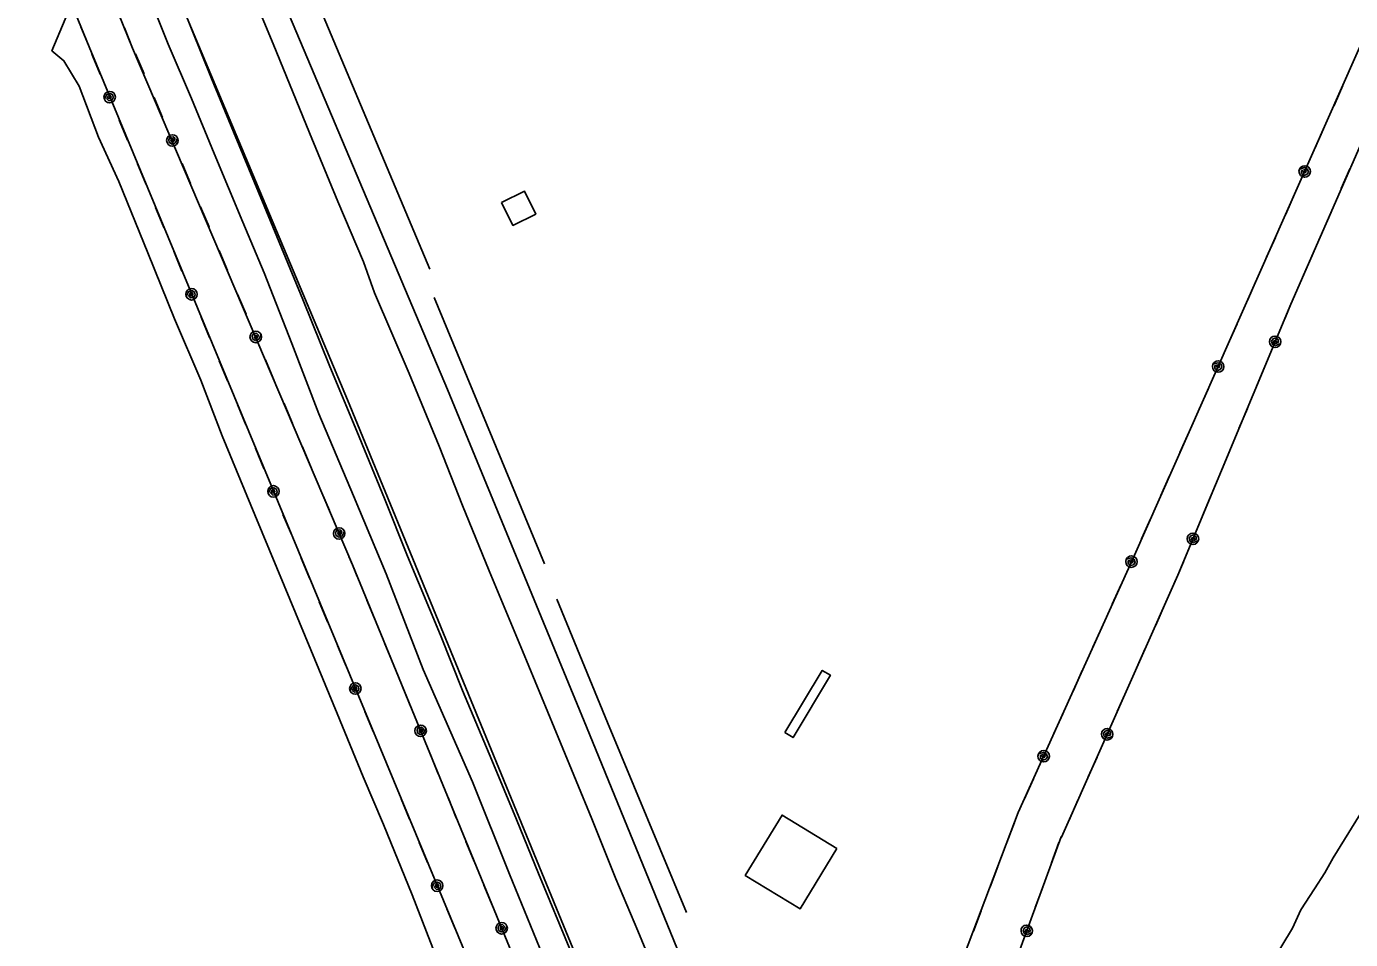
# Model space of a CAD drawing. Extents: x 3329332 to 3367211, y 631066 to 656469.
# Drawn here: x 3349781 to 3351853, y 649370 to 650799 of the extents above; entities that cross this region are included whole.
import ezdxf

# ---------------------------------------------------------------- set-up
doc = ezdxf.new("R2010")
doc.units = 0
for name, color, linetype in [('V-BLDG-OTLN', 7, 'Continuous'), ('V-RAIL-TRAK', 7, 'Continuous'), ('V-ROAD-CNTR', 7, 'Continuous'), ('V-TOPO-SHOR', 7, 'Continuous'), ('V-UTIL-LINE', 7, 'Continuous')]:
    doc.layers.add(name, color=color, linetype=linetype)

msp = doc.modelspace()

# ---------------------------------------------------------------- linework, layer by layer
at = {"layer": 'V-BLDG-OTLN'}
for points in [[(3350524.4, 650523.3), (3350542.3, 650487.5), (3350578.1, 650505.3), (3350560.3, 650541.2)], [(3350967.9, 649694), (3351026.3, 649791.3), (3351039.2, 649783.6), (3350980.7, 649686.3)], [(3351049.3, 649512.6), (3350991.6, 649418.2), (3350905.8, 649470.5), (3350963.5, 649565)]]:
    msp.add_lwpolyline(points, close=True, dxfattribs=at)
at = {"layer": 'V-RAIL-TRAK'}
for points in [[(3350582.3, 649473.6), (3350548, 649558), (3350509.6, 649650.7), (3350463.8, 649759.8), (3350429, 649846.5), (3350377.4, 649970.2), (3350341.3, 650060.1), (3350298.1, 650165.5), (3350256.2, 650266.8), (3350213.5, 650371.4), (3350153.1, 650518.3), (3350105.5, 650633.8), (3350071.1, 650717.3), (3350025.3, 650830.1)], [(3351307.5, 647711), (3351231, 647898.5), (3351163.4, 648061.3), (3351084.4, 648254.4), (3351010, 648433.7), (3350953.7, 648571.1), (3350874.9, 648764), (3350839.1, 648851.5), (3350801.4, 648942.7), (3350751.6, 649063.4), (3350682.3, 649232.2), (3350633.1, 649351.4), (3350582.3, 649473.6)]]:
    msp.add_lwpolyline(points, dxfattribs=at)
at = {"layer": 'V-ROAD-CNTR'}
for points in [[(3350055.8, 651140.1), (3350440.1, 650230.7), (3350657.6, 649703.2), (3351013.6, 648831.3), (3351205.9, 648365.5), (3351409.9, 647864.4), (3351543.9, 647537.5), (3351727.1, 647084.5), (3351868.7, 646739.5), (3352018.3, 646380), (3352260.8, 645783.7), (3352611.2, 644939.6), (3352855.7, 644340.9), (3353071.6, 643816), (3353365, 643105.6), (3353609, 642507.1), (3353763.8, 642127.3), (3353961.4, 641646.4), (3354215.3, 641035.3)], [(3349932.6, 651050.5), (3350283.7, 650214.4), (3350591.5, 649465.9), (3350897.3, 648721.3), (3351095, 648236), (3351427.6, 647425.4), (3351649.7, 646885.6), (3351805.6, 646510.6), (3351997.4, 646041.9), (3352187.7, 645566), (3352363.9, 645133.8), (3352574.7, 644627.6), (3352794.9, 644090.5), (3353015.5, 643552.8), (3353189.8, 643129.1), (3353379.8, 642671), (3353592.3, 642161.2), (3353746.1, 641783.8), (3353947.8, 641281.9), (3354155.1, 640782.9)]]:
    msp.add_lwpolyline(points, dxfattribs=at)
at = {"layer": 'V-TOPO-SHOR'}
for p, q in [((3350128.7, 651092.3), (3350412.6, 650419.1)), ((3350419.1, 650374.5), (3350592, 649958.2))]:
    msp.add_line(p, q, dxfattribs=at)
for points in [[(3350703.6, 649465.3), (3350665.8, 649559.3), (3350617.1, 649678), (3350557.2, 649821.9), (3350505.3, 649946.9), (3350463.7, 650049.1), (3350426.8, 650142.1), (3350380, 650255.9), (3350326.1, 650381.9), (3350308.9, 650430.8), (3350268.6, 650524.8), (3350224.2, 650632.3), (3350167.1, 650771.4), (3350103.5, 650924.4), (3350026.3, 651114.3), (3350016.2, 651152.5), (3350006.3, 651169.7)], [(3350536.9, 649472.4), (3350479.4, 649617.2), (3350402.1, 649792.6), (3350344.2, 649942.3), (3350293.2, 650064.4), (3350238.9, 650192.8), (3350196.4, 650302.7), (3350153.4, 650413.1), (3350119.7, 650492.6), (3350075.3, 650600.1), (3350039.7, 650686), (3350003.1, 650771.2), (3349968.5, 650857.9), (3349935.3, 650939.3), (3349891.3, 651042.3), (3349876, 651079.1)], [(3350423.4, 649340.3), (3350384.8, 649440.3), (3350340, 649550.1), (3350308.1, 649624.6), (3350267.6, 649724), (3350226.4, 649823.5), (3350184.7, 649924.3), (3350138.6, 650034.7), (3350087.7, 650158.5), (3350054, 650245.2), (3350012.8, 650341.5), (3349971.1, 650444.8), (3349925.7, 650556.4), (3349894.3, 650625.8), (3349863.7, 650705.3), (3349840.1, 650745.2), (3349821.2, 650760.8), (3349915.7, 650985.3)], [(3351825.9, 649497.8), (3351998.7, 649777.9), (3352168.7, 650044.3), (3352321.7, 650283.4), (3352336.8, 650309.9), (3352490.8, 650561.6)], [(3350611.3, 649903), (3350690.3, 649709.7), (3350814.1, 649412.4)], [(3351147.2, 648418.6), (3351165.5, 648449.4), (3351198.1, 648491.8), (3351220.2, 648522), (3351266.1, 648599.7), (3351321.7, 648690.6), (3351365.5, 648756.9), (3351410.7, 648834.6), (3351469.6, 648928.6), (3351544.2, 649051.1), (3351607, 649147), (3351629.3, 649189.4), (3351652, 649210.1), (3351665.8, 649236.6), (3351698.4, 649282), (3351727.2, 649330), (3351761.9, 649388.1), (3351775.1, 649416.6), (3351796.7, 649449.4), (3351812.4, 649474.6), (3351825.9, 649497.8)], [(3350536.9, 649472.4), (3350598.3, 649323.5), (3350664.1, 649172.6), (3350740.7, 648981.4), (3350807.6, 648814.6), (3350897.3, 648602.8), (3351002.3, 648343.4), (3351044.2, 648239.8)], [(3350703.6, 649465.3), (3350738, 649383.8), (3350802.1, 649228.7), (3350870.3, 649059.6), (3350946.7, 648879.3), (3351031.3, 648672.2), (3351119.2, 648463.8), (3351144.3, 648412.6)]]:
    msp.add_lwpolyline(points, dxfattribs=at)
at = {"layer": 'V-UTIL-LINE'}
for points in [[(3348280.4, 654660.1), (3348528.6, 654058.4), (3349879.4, 650766.8)], [(3349947.4, 650765), (3349454, 651980.1), (3349114.1, 652794.4), (3348779, 653606), (3348344.2, 654660.2)], [(3351265.3, 649161.5), (3351399.9, 649531.1), (3351400.7, 649530.3), (3351582.6, 649940.5), (3351759.4, 650364.2), (3351946.4, 650792.2), (3351857.2, 651656.8), (3352279.4, 652278)], [(3352103.2, 652142.5), (3351795.2, 651660.4), (3351881.7, 650798.5), (3351512.7, 649967.1), (3351333.1, 649568.9), (3351196.9, 649209.5)], [(3349879.4, 650766.8), (3349866.5, 650798.2)], [(3349947.4, 650765), (3349934.6, 650796.5)], [(3349879.4, 650766.8), (3350514, 649237.8), (3350650.8, 648890.1), (3350729, 648698.7)], [(3349896.6, 650724.3), (3349883.6, 650755.7)], [(3349947.4, 650765), (3350291.5, 649956.5), (3350630.3, 649130.7), (3350763.4, 648814.4), (3350816, 648697.8)], [(3349952.2, 650755.8), (3349965.5, 650724.5)], [(3349911.6, 650688.3), (3349910, 650685.9), (3349912.3, 650686), (3349913.8, 650688.3), (3349912.4, 650690.9), (3349909.2, 650689.7), (3349907.3, 650685.4), (3349910.4, 650682.5), (3349915.2, 650683.1), (3349917.2, 650687.3), (3349916.4, 650691.7), (3349912.1, 650693.9), (3349906.9, 650692.1), (3349903.3, 650684.8), (3349905.2, 650681.9), (3349908.1, 650680), (3349911.6, 650679.3), (3349915, 650680), (3349917.9, 650681.9), (3349919.9, 650684.8), (3349920.6, 650688.3), (3349919.9, 650691.7), (3349917.9, 650694.7), (3349915, 650696.6), (3349911.6, 650697.3), (3349908.1, 650696.6), (3349905.2, 650694.6), (3349903.3, 650691.7), (3349902.6, 650688.3), (3349903.3, 650684.8)], [(3351827.1, 650675.3), (3351840.8, 650706.4)], [(3349981.1, 650687.7), (3349994.4, 650656.4)], [(3349939.6, 650620.9), (3349926.5, 650652.3)], [(3350009.6, 650620.5), (3350011.1, 650622.9), (3350008.8, 650622.8), (3350007.4, 650620.5), (3350008.8, 650617.9), (3350012, 650619.1), (3350013.9, 650623.4), (3350010.7, 650626.3), (3350005.9, 650625.6), (3350004, 650621.5), (3350004.8, 650617.1), (3350009.1, 650614.8), (3350014.3, 650616.7), (3350017.9, 650624), (3350015.9, 650626.9), (3350013, 650628.8), (3350009.5, 650629.5), (3350006.1, 650628.8), (3350003.2, 650626.8), (3350001.3, 650623.9), (3350000.6, 650620.4), (3350001.3, 650617), (3350003.3, 650614.1), (3350006.2, 650612.2), (3350009.7, 650611.5), (3350013.1, 650612.2), (3350016, 650614.2), (3350018, 650617.1), (3350018.6, 650620.6), (3350017.9, 650624)], [(3351797, 650607.7), (3351810.8, 650638.7)], [(3349968, 650552.5), (3349954.9, 650583.9)], [(3350024.8, 650584.6), (3350038.1, 650553.3)], [(3351781.2, 650572), (3351778.4, 650571.5), (3351780, 650569.9), (3351782.7, 650570.4), (3351783.6, 650573.2), (3351780.6, 650574.7), (3351776.2, 650573.2), (3351776.2, 650568.9), (3351780, 650565.8), (3351784.3, 650567.2), (3351787, 650570.8), (3351785.7, 650575.5), (3351780.8, 650578), (3351773, 650575.7), (3351772.2, 650572.2), (3351772.8, 650568.8), (3351774.7, 650565.8), (3351777.5, 650563.8), (3351781, 650563), (3351784.4, 650563.6), (3351787.4, 650565.5), (3351789.4, 650568.4), (3351790.2, 650571.8), (3351789.6, 650575.2), (3351787.7, 650578.2), (3351784.9, 650580.2), (3351781.4, 650581), (3351778, 650580.4), (3351775, 650578.5), (3351773, 650575.7)], [(3351852, 650576.2), (3351838.4, 650545.1)], [(3351751.6, 650505.3), (3351765.4, 650536.4)], [(3349996.3, 650484.2), (3349983.3, 650515.6)], [(3350053.8, 650516.5), (3350067, 650485.2)], [(3351822.4, 650508.4), (3351808.8, 650477.3)], [(3351721.6, 650437.7), (3351735.4, 650468.7)], [(3350024.7, 650415.8), (3350011.7, 650447.2)], [(3350082.7, 650448.4), (3350096, 650417.1)], [(3351792.8, 650440.6), (3351779.2, 650409.5)], [(3351691.5, 650370), (3351705.3, 650401.1)], [(3350039.7, 650379.8), (3350038.1, 650377.4), (3350040.4, 650377.5), (3350041.9, 650379.8), (3350040.5, 650382.4), (3350037.3, 650381.3), (3350035.4, 650377), (3350038.5, 650374.1), (3350043.3, 650374.7), (3350045.3, 650378.8), (3350044.5, 650383.2), (3350040.2, 650385.5), (3350035, 650383.7), (3350031.4, 650376.4), (3350033.3, 650373.5), (3350036.2, 650371.5), (3350039.7, 650370.8), (3350043.1, 650371.5), (3350046, 650373.5), (3350048, 650376.4), (3350048.7, 650379.8), (3350048, 650383.3), (3350046, 650386.2), (3350043.1, 650388.1), (3350039.7, 650388.8), (3350036.2, 650388.1), (3350033.3, 650386.2), (3350031.4, 650383.3), (3350030.7, 650379.8), (3350031.4, 650376.4)], [(3350111.6, 650380.2), (3350124.9, 650348.9)], [(3351763.1, 650372.8), (3351759.4, 650364.2), (3351749.9, 650341.5)], [(3350067.7, 650312.4), (3350054.6, 650343.8)], [(3350140.1, 650313), (3350141.7, 650315.5), (3350139.3, 650315.4), (3350137.9, 650313), (3350139.4, 650310.5), (3350142.5, 650311.6), (3350144.4, 650315.9), (3350141.2, 650318.8), (3350136.4, 650318.2), (3350134.5, 650314), (3350135.3, 650309.6), (3350139.6, 650307.4), (3350144.8, 650309.3), (3350148.4, 650316.6), (3350146.4, 650319.5), (3350143.5, 650321.4), (3350140, 650322), (3350136.6, 650321.3), (3350133.7, 650319.4), (3350131.8, 650316.4), (3350131.1, 650313), (3350131.8, 650309.5), (3350133.8, 650306.6), (3350136.7, 650304.7), (3350140.2, 650304), (3350143.6, 650304.8), (3350146.5, 650306.7), (3350148.5, 650309.7), (3350149.1, 650313.1), (3350148.4, 650316.6)], [(3351661.5, 650302.4), (3351675.3, 650333.5)], [(3351734.9, 650305.5), (3351737.7, 650306.1), (3351736, 650307.7), (3351733.3, 650307), (3351732.5, 650304.2), (3351735.6, 650302.8), (3351740, 650304.4), (3351739.8, 650308.7), (3351736, 650311.7), (3351731.7, 650310.2), (3351729.1, 650306.5), (3351730.5, 650301.9), (3351735.4, 650299.5), (3351743.2, 650302), (3351743.9, 650305.5), (3351743.2, 650308.9), (3351741.3, 650311.8), (3351738.4, 650313.8), (3351734.9, 650314.5), (3351731.5, 650313.8), (3351728.5, 650311.9), (3351726.6, 650309), (3351725.9, 650305.5), (3351726.6, 650302.1), (3351728.5, 650299.1), (3351731.4, 650297.2), (3351734.9, 650296.5), (3351738.3, 650297.2), (3351741.2, 650299.1), (3351743.2, 650302)], [(3350096.1, 650244.1), (3350083, 650275.5)], [(3350155.4, 650277.1), (3350168.6, 650245.9)], [(3351645.7, 650266.7), (3351642.9, 650266.2), (3351644.5, 650264.6), (3351647.2, 650265.2), (3351648.1, 650268), (3351645.1, 650269.5), (3351640.6, 650267.9), (3351640.7, 650263.6), (3351644.5, 650260.5), (3351648.8, 650262), (3351651.5, 650265.6), (3351650.2, 650270.2), (3351645.3, 650272.7), (3351637.5, 650270.4), (3351636.7, 650267), (3351637.3, 650263.5), (3351639.2, 650260.5), (3351642, 650258.5), (3351645.5, 650257.7), (3351648.9, 650258.3), (3351651.9, 650260.2), (3351653.9, 650263.1), (3351654.7, 650266.5), (3351654.1, 650270), (3351652.2, 650272.9), (3351649.3, 650275), (3351645.9, 650275.7), (3351642.5, 650275.1), (3351639.5, 650273.3), (3351637.5, 650270.4)], [(3351719.9, 650269.5), (3351706.8, 650238.1)], [(3351616.1, 650200), (3351629.9, 650231.1)], [(3350124.4, 650175.7), (3350111.4, 650207.1)], [(3350184.3, 650209), (3350197.6, 650177.7)], [(3351691.4, 650201.2), (3351678.3, 650169.8)], [(3351586, 650132.4), (3351599.8, 650163.5)], [(3350152.8, 650107.4), (3350139.8, 650138.8)], [(3350213.2, 650140.9), (3350226.5, 650109.6)], [(3351662.9, 650132.9), (3351649.8, 650101.5)], [(3351556, 650064.7), (3351569.8, 650095.8)], [(3350167.8, 650071.4), (3350166.2, 650068.9), (3350168.5, 650069), (3350170, 650071.4), (3350168.6, 650073.9), (3350165.4, 650072.8), (3350163.5, 650068.5), (3350166.6, 650065.6), (3350171.4, 650066.2), (3350173.4, 650070.3), (3350172.6, 650074.8), (3350168.3, 650077), (3350163.1, 650075.2), (3350159.5, 650067.9), (3350161.4, 650065), (3350164.3, 650063), (3350167.8, 650062.4), (3350171.2, 650063.1), (3350174.1, 650065), (3350176.1, 650067.9), (3350176.8, 650071.4), (3350176.1, 650074.8), (3350174.1, 650077.7), (3350171.2, 650079.7), (3350167.8, 650080.4), (3350164.3, 650079.7), (3350161.4, 650077.7), (3350159.5, 650074.8), (3350158.8, 650071.4), (3350159.5, 650067.9)], [(3350242.1, 650072.8), (3350255.4, 650041.5)], [(3351634.4, 650064.6), (3351621.3, 650033.2)], [(3350195.8, 650004), (3350182.7, 650035.4)], [(3351526, 649997.1), (3351539.8, 650028.2)], [(3350270.6, 650005.6), (3350272.2, 650008), (3350269.8, 650007.9), (3350268.4, 650005.6), (3350269.9, 650003), (3350273, 650004.2), (3350274.9, 650008.5), (3350271.8, 650011.4), (3350266.9, 650010.7), (3350265, 650006.6), (3350265.8, 650002.2), (3350270.1, 650000), (3350275.3, 650001.8), (3350278.9, 650009.1), (3350276.9, 650012), (3350274, 650013.9), (3350270.5, 650014.6), (3350267.1, 650013.9), (3350264.2, 650011.9), (3350262.3, 650009), (3350261.6, 650005.5), (3350262.3, 650002.1), (3350264.3, 649999.2), (3350267.2, 649997.3), (3350270.7, 649996.6), (3350274.1, 649997.3), (3350277, 649999.3), (3350279, 650002.2), (3350279.6, 650005.7), (3350278.9, 650009.1)], [(3351606.3, 649997.2), (3351609.1, 649997.8), (3351607.4, 649999.4), (3351604.7, 649998.8), (3351603.9, 649996), (3351607, 649994.5), (3351611.4, 649996.2), (3351611.2, 650000.5), (3351607.4, 650003.5), (3351603.1, 650001.9), (3351600.5, 649998.3), (3351601.9, 649993.7), (3351606.9, 649991.2), (3351614.6, 649993.8), (3351615.3, 649997.2), (3351614.6, 650000.7), (3351612.7, 650003.6), (3351609.8, 650005.5), (3351606.3, 650006.2), (3351602.9, 650005.6), (3351600, 650003.6), (3351598, 650000.7), (3351597.3, 649997.3), (3351598, 649993.8), (3351599.9, 649990.9), (3351602.8, 649988.9), (3351606.3, 649988.2), (3351609.7, 649988.9), (3351612.6, 649990.9), (3351614.6, 649993.8)], [(3350224.2, 649935.6), (3350211.1, 649967)], [(3350285.9, 649969.7), (3350291.5, 649956.5), (3350298.9, 649938.3)], [(3351510.1, 649961.5), (3351507.3, 649961), (3351509, 649959.3), (3351511.7, 649959.9), (3351512.6, 649962.7), (3351509.5, 649964.2), (3351505.1, 649962.7), (3351505.1, 649958.4), (3351508.9, 649955.3), (3351513.2, 649956.7), (3351515.9, 649960.3), (3351514.6, 649964.9), (3351509.8, 649967.5), (3351501.9, 649965.2), (3351501.1, 649961.8), (3351501.7, 649958.3), (3351503.6, 649955.3), (3351506.4, 649953.3), (3351509.9, 649952.5), (3351513.3, 649953.1), (3351516.3, 649954.9), (3351518.3, 649957.8), (3351519.1, 649961.2), (3351518.6, 649964.7), (3351516.7, 649967.6), (3351513.8, 649969.7), (3351510.4, 649970.5), (3351507, 649969.9), (3351504, 649968), (3351501.9, 649965.2)], [(3351591.3, 649961.2), (3351582.6, 649940.5), (3351578, 649930)], [(3351480.1, 649894.9), (3351494.1, 649925.9)], [(3350252.5, 649867.3), (3350239.5, 649898.7)], [(3350314.1, 649901.3), (3350327, 649869.9)], [(3351561.7, 649893.4), (3351548, 649862.3)], [(3351449.7, 649827.5), (3351463.7, 649858.5)], [(3350280.9, 649798.9), (3350267.9, 649830.3)], [(3350342.2, 649832.8), (3350355.1, 649801.4)], [(3351531.7, 649825.8), (3351517.9, 649794.7)], [(3351419.3, 649760), (3351433.2, 649791)], [(3350295.9, 649762.9), (3350294.3, 649760.5), (3350296.6, 649760.6), (3350298.1, 649762.9), (3350296.7, 649765.5), (3350293.5, 649764.3), (3350291.6, 649760), (3350294.7, 649757.1), (3350299.5, 649757.8), (3350301.5, 649761.9), (3350300.7, 649766.3), (3350296.4, 649768.6), (3350291.2, 649766.7), (3350287.6, 649759.5), (3350289.5, 649756.5), (3350292.4, 649754.6), (3350295.9, 649753.9), (3350299.3, 649754.6), (3350302.2, 649756.6), (3350304.2, 649759.5), (3350304.9, 649762.9), (3350304.2, 649766.4), (3350302.2, 649769.3), (3350299.3, 649771.2), (3350295.9, 649771.9), (3350292.4, 649771.2), (3350289.5, 649769.3), (3350287.6, 649766.3), (3350286.9, 649762.9), (3350287.6, 649759.5)], [(3350370.3, 649764.4), (3350383.2, 649732.9)], [(3351501.7, 649758.1), (3351487.9, 649727)], [(3350323.9, 649695.5), (3350310.8, 649726.9)], [(3351388.8, 649692.6), (3351402.8, 649723.6)], [(3350398, 649696.8), (3350399.6, 649699.3), (3350397.2, 649699.2), (3350395.8, 649696.8), (3350397.2, 649694.3), (3350400.4, 649695.4), (3350402.3, 649699.7), (3350399.2, 649702.6), (3350394.4, 649702), (3350392.4, 649697.9), (3350393.2, 649693.5), (3350397.4, 649691.2), (3350402.6, 649693), (3350406.3, 649700.3), (3350404.4, 649703.2), (3350401.5, 649705.2), (3350398, 649705.8), (3350394.6, 649705.2), (3350391.7, 649703.2), (3350389.7, 649700.3), (3350389, 649696.9), (3350389.7, 649693.4), (3350391.6, 649690.5), (3350394.5, 649688.5), (3350398, 649687.8), (3350401.4, 649688.5), (3350404.3, 649690.5), (3350406.3, 649693.4), (3350407, 649696.8), (3350406.3, 649700.3)], [(3351472.1, 649691.4), (3351475, 649691.9), (3351473.3, 649693.5), (3351470.6, 649693), (3351469.7, 649690.2), (3351472.8, 649688.7), (3351477.2, 649690.2), (3351477.1, 649694.5), (3351473.4, 649697.6), (3351469, 649696.2), (3351466.4, 649692.6), (3351467.6, 649687.9), (3351472.5, 649685.4), (3351480.4, 649687.7), (3351481.1, 649691.2), (3351480.5, 649694.6), (3351478.6, 649697.6), (3351475.8, 649699.6), (3351472.3, 649700.4), (3351468.9, 649699.8), (3351465.9, 649697.9), (3351463.9, 649695), (3351463.1, 649691.6), (3351463.7, 649688.2), (3351465.6, 649685.2), (3351468.5, 649683.2), (3351471.9, 649682.4), (3351475.4, 649683), (3351478.3, 649684.9), (3351480.4, 649687.7)], [(3350352.3, 649627.2), (3350339.2, 649658.6)], [(3350412.8, 649660.8), (3350425.7, 649629.3)], [(3351372.8, 649657), (3351370, 649656.5), (3351371.6, 649654.9), (3351374.3, 649655.4), (3351375.2, 649658.2), (3351372.2, 649659.8), (3351367.8, 649658.2), (3351367.8, 649653.9), (3351371.5, 649650.8), (3351375.9, 649652.2), (3351378.6, 649655.8), (3351377.3, 649660.5), (3351372.4, 649663), (3351364.6, 649660.7), (3351363.8, 649657.3), (3351364.4, 649653.8), (3351366.2, 649650.9), (3351369.1, 649648.8), (3351372.5, 649648), (3351376, 649648.6), (3351379, 649650.5), (3351381, 649653.3), (3351381.8, 649656.7), (3351381.2, 649660.2), (3351379.4, 649663.2), (3351376.5, 649665.2), (3351373.1, 649666), (3351369.6, 649665.4), (3351366.6, 649663.6), (3351364.6, 649660.7)], [(3351456.3, 649655.7), (3351442.5, 649624.7)], [(3351342.8, 649590.5), (3351356.8, 649621.5)], [(3350440.9, 649592.3), (3350453.8, 649560.9)], [(3350380.6, 649558.8), (3350367.6, 649590.2)], [(3351426.3, 649588.1), (3351412.5, 649557)], [(3351315.2, 649521.8), (3351327.3, 649553.6)], [(3350409, 649490.5), (3350396, 649521.9)], [(3350469, 649523.8), (3350481.9, 649492.4)], [(3351396.6, 649522), (3351385, 649490)], [(3351289, 649452.6), (3351301, 649484.4)], [(3350424, 649454.5), (3350422.4, 649452), (3350424.7, 649452.1), (3350426.2, 649454.5), (3350424.8, 649457), (3350421.6, 649455.9), (3350419.7, 649451.6), (3350422.8, 649448.7), (3350427.6, 649449.3), (3350429.6, 649453.4), (3350428.8, 649457.8), (3350424.5, 649460.1), (3350419.3, 649458.3), (3350415.7, 649451), (3350417.6, 649448.1), (3350420.5, 649446.1), (3350424, 649445.5), (3350427.4, 649446.1), (3350430.3, 649448.1), (3350432.3, 649451), (3350433, 649454.5), (3350432.3, 649457.9), (3350430.3, 649460.8), (3350427.4, 649462.8), (3350424, 649463.5), (3350420.5, 649462.8), (3350417.6, 649460.8), (3350415.7, 649457.9), (3350415, 649454.4), (3350415.7, 649451)], [(3350497.1, 649455.4), (3350510, 649423.9)], [(3351371.3, 649452.4), (3351359.7, 649420.5)], [(3350452, 649387), (3350438.9, 649418.4)], [(3351262.8, 649383.4), (3351274.8, 649415.2)], [(3350524.8, 649387.8), (3350526.3, 649390.3), (3350524, 649390.2), (3350522.6, 649387.8), (3350524, 649385.3), (3350527.2, 649386.4), (3350529.1, 649390.7), (3350526, 649393.6), (3350521.2, 649393), (3350519.2, 649388.9), (3350519.9, 649384.5), (3350524.2, 649382.2), (3350529.4, 649384), (3350533.1, 649391.3), (3350531.2, 649394.2), (3350528.3, 649396.2), (3350524.8, 649396.8), (3350521.4, 649396.2), (3350518.4, 649394.2), (3350516.5, 649391.3), (3350515.8, 649387.9), (3350516.5, 649384.4), (3350518.4, 649381.5), (3350521.3, 649379.5), (3350524.8, 649378.8), (3350528.2, 649379.5), (3350531.1, 649381.5), (3350533.1, 649384.4), (3350533.8, 649387.8), (3350533.1, 649391.3)], [(3351346.3, 649383.8), (3351349.1, 649384.6), (3351347.3, 649386.1), (3351344.7, 649385.3), (3351344, 649382.5), (3351347.1, 649381.1), (3351351.4, 649383), (3351351.1, 649387.3), (3351347.1, 649390.1), (3351342.9, 649388.4), (3351340.5, 649384.6), (3351342.1, 649380.1), (3351347.1, 649377.9), (3351354.8, 649380.8), (3351355.3, 649384.2), (3351354.5, 649387.6), (3351352.4, 649390.5), (3351349.4, 649392.3), (3351345.9, 649392.8), (3351342.5, 649392), (3351339.7, 649389.9), (3351337.8, 649386.9), (3351337.3, 649383.4), (3351338.1, 649380), (3351340.2, 649377.2), (3351343.2, 649375.4), (3351346.7, 649374.8), (3351350.1, 649375.7), (3351352.9, 649377.8), (3351354.8, 649380.8)]]:
    msp.add_lwpolyline(points, dxfattribs=at)

doc.saveas('drawing.dxf')
